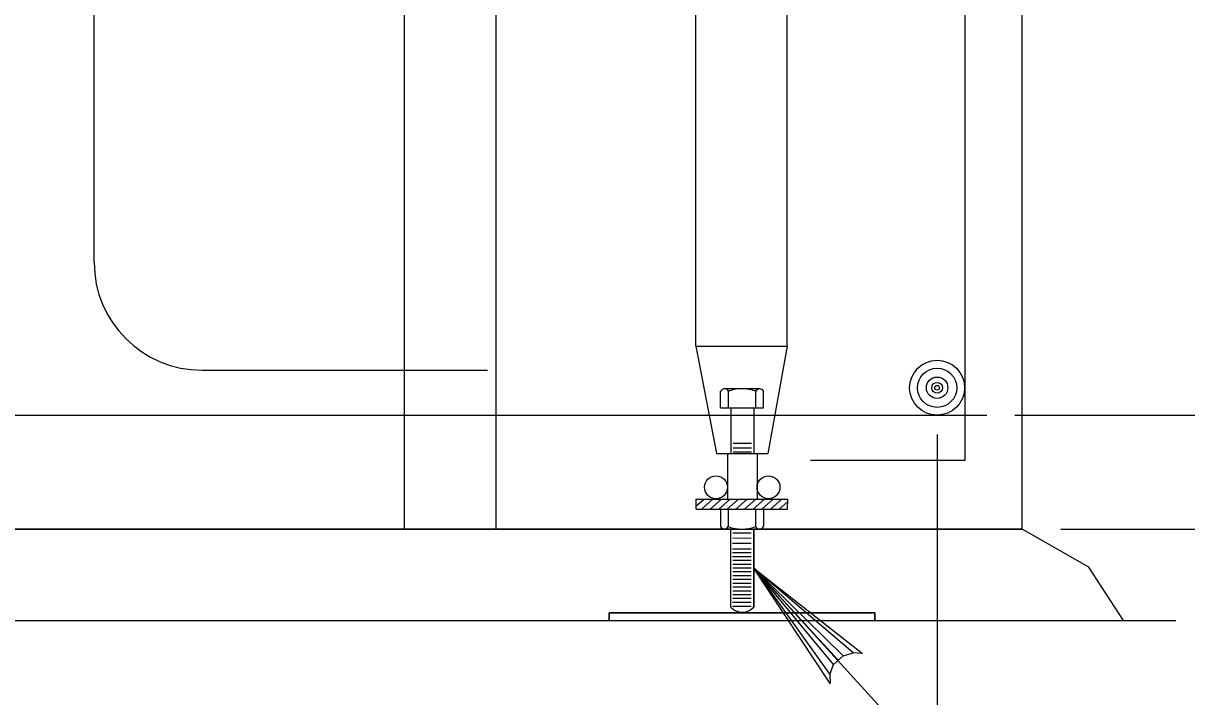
# Model space of a CAD drawing. Extents: x 641328 to 643024, y 298283 to 300065.
# Drawn here: x 641434.06 to 641466.38, y 299625.97 to 299644.69 of the extents above; entities that cross this region are included whole.
import ezdxf

# ---------------------------------------------------------------- set-up
doc = ezdxf.new("R2010")
doc.units = 0
doc.layers.add('2', color=7, linetype='Continuous')

msp = doc.modelspace()

# ---------------------------------------------------------------- linework, layer by layer
at = {"layer": '2'}
for p, q in [((641436.024, 299638.048), (641436.024, 299652.409)), ((641444.65, 299630.633), (641444.65, 299652.133)), ((641447.191, 299630.633), (641447.191, 299652.133)), ((641452.737, 299635.714), (641452.737, 299652.133)), ((641455.277, 299635.714), (641455.277, 299652.133)), ((641461.8, 299630.633), (641461.8, 299649.133)), ((641460.214, 299646.787), (641460.214, 299632.538)), ((641452.737, 299635.714), (641455.278, 299635.714)), ((641452.737, 299635.714), (641453.309, 299632.737)), ((641455.278, 299635.714), (641454.738, 299632.736)), ((641439.024, 299635.048), (641446.955, 299635.048)), ((641454.519, 299634.533), (641453.528, 299634.534)), ((641453.429, 299634.007), (641453.429, 299634.465)), ((641453.644, 299634.006), (641453.643, 299634.465)), ((641454.406, 299634.006), (641454.406, 299634.465)), ((641454.62, 299634.006), (641454.62, 299634.465)), ((641453.429, 299634.007), (641454.619, 299634.006)), ((641453.707, 299634.006), (641454.342, 299634.006)), ((641453.714, 299634.007), (641453.714, 299632.737)), ((641454.349, 299634.006), (641454.349, 299632.736)), ((641394.975, 299633.798), (641460.822, 299633.798)), ((641461.604, 299633.798), (641473.304, 299633.798)), ((641459.442, 299633.263), (641459.442, 299625.262)), ((641453.774, 299633.021), (641454.287, 299633.021)), ((641453.774, 299632.892), (641454.287, 299632.891)), ((641453.309, 299632.737), (641453.619, 299632.737)), ((641453.619, 299632.737), (641453.618, 299631.467)), ((641453.619, 299632.737), (641453.618, 299631.467)), ((641453.619, 299632.737), (641454.441, 299632.736)), ((641453.774, 299632.779), (641454.287, 299632.778)), ((641454.441, 299632.736), (641454.44, 299631.466)), ((641454.441, 299632.736), (641454.44, 299631.466)), ((641454.441, 299632.736), (641454.738, 299632.736)), ((641460.214, 299632.538), (641455.928, 299632.538)), ((641452.75, 299631.19), (641452.752, 299631.468)), ((641452.751, 299631.275), (641452.97, 299631.468)), ((641452.752, 299631.468), (641455.293, 299631.465)), ((641452.895, 299631.19), (641453.209, 299631.467)), ((641453.135, 299631.19), (641453.449, 299631.467)), ((641453.374, 299631.19), (641453.689, 299631.467)), ((641453.614, 299631.189), (641453.929, 299631.466)), ((641453.854, 299631.189), (641454.169, 299631.467)), ((641454.093, 299631.189), (641454.408, 299631.466)), ((641454.334, 299631.188), (641454.648, 299631.466)), ((641454.573, 299631.189), (641454.887, 299631.466)), ((641454.813, 299631.188), (641455.127, 299631.466)), ((641455.053, 299631.187), (641455.292, 299631.399)), ((641455.29, 299631.188), (641455.293, 299631.465)), ((641452.75, 299631.19), (641455.29, 299631.188)), ((641453.425, 299631.189), (641453.425, 299630.702)), ((641453.639, 299631.19), (641453.639, 299630.701)), ((641454.401, 299631.188), (641454.401, 299630.701)), ((641454.616, 299631.189), (641454.616, 299630.701)), ((641393.997, 299630.633), (641461.8, 299630.633)), ((641453.526, 299630.633), (641454.517, 299630.632)), ((641453.711, 299628.469), (641453.712, 299630.632)), ((641453.711, 299628.468), (641453.712, 299630.632)), ((641453.712, 299630.632), (641454.347, 299630.633)), ((641454.346, 299628.465), (641454.348, 299630.633)), ((641454.347, 299630.633), (641454.346, 299628.467)), ((641454.517, 299630.632), (641454.347, 299630.633)), ((641461.8, 299630.633), (641454.517, 299630.633)), ((641462.883, 299630.633), (641473.304, 299630.633)), ((641453.763, 299630.531), (641454.275, 299630.531)), ((641453.763, 299630.386), (641454.275, 299630.385)), ((641453.762, 299630.238), (641454.275, 299630.238)), ((641453.762, 299630.086), (641454.275, 299630.086)), ((641453.762, 299629.98), (641454.275, 299629.98)), ((641453.762, 299629.874), (641454.275, 299629.874)), ((641453.763, 299629.768), (641454.276, 299629.768)), ((641453.763, 299629.662), (641454.276, 299629.663)), ((641453.763, 299629.556), (641454.276, 299629.557)), ((641453.763, 299629.451), (641454.276, 299629.451)), ((641453.763, 299629.345), (641454.276, 299629.345)), ((641454.347, 299629.549), (641462.514, 299620.591)), ((641456.564, 299626.871), (641454.347, 299629.549)), ((641454.347, 299629.549), (641456.46, 299626.592)), ((641456.472, 299626.342), (641454.347, 299629.549)), ((641454.347, 299629.549), (641456.83, 299627.116)), ((641457.109, 299627.199), (641454.347, 299629.549)), ((641454.347, 299629.549), (641457.372, 299627.173)), ((641454.347, 299629.549), (641456.697, 299626.993)), ((641453.763, 299629.239), (641454.276, 299629.239)), ((641453.763, 299629.133), (641454.276, 299629.133)), ((641453.763, 299629.027), (641454.276, 299629.028)), ((641453.763, 299628.921), (641454.276, 299628.922)), ((641453.763, 299628.816), (641454.276, 299628.816)), ((641453.763, 299628.71), (641454.277, 299628.71)), ((641453.762, 299628.601), (641454.275, 299628.601)), ((641453.762, 299628.49), (641454.275, 299628.491)), ((641454.346, 299628.466), (641454.346, 299628.465)), ((641390.865, 299628.093), (641466.077, 299628.093)), ((641405.47, 299628.093), (641450.327, 299628.093)), ((641457.71, 299628.093), (641461.8, 299628.093)), ((641456.564, 299626.871), (641456.83, 299627.116)), ((641456.83, 299627.116), (641457.109, 299627.199)), ((641457.372, 299627.173), (641457.109, 299627.199)), ((641456.46, 299626.592), (641456.564, 299626.871)), ((641456.46, 299626.592), (641456.472, 299626.342))]:
    msp.add_line(p, q, dxfattribs=at)
for points in [[(641453.712, 299630.633), (641453.526, 299630.633), (641445.777, 299630.633), (641443.237, 299630.633), (641412.561, 299630.633), (641410.02, 299630.633), (641402.272, 299630.633), (641402.086, 299630.633)], [(641453.712, 299630.632), (641453.712, 299630.633)], [(641454.517, 299630.633), (641454.517, 299630.632)], [(641461.8, 299628.093), (641464.622, 299628.093), (641463.658, 299629.577), (641461.8, 299630.633)], [(641454.346, 299628.465), (641454.345, 299628.466)], [(641454.346, 299628.467), (641454.347, 299628.467)], [(641450.327, 299628.093), (641450.327, 299628.305), (641457.71, 299628.305), (641457.71, 299628.093)]]:
    msp.add_lwpolyline(points, dxfattribs=at)
msp.add_lwpolyline([(641450.327, 299628.093), (641457.71, 299628.093), (641457.71, 299628.305), (641450.327, 299628.305)], close=True, dxfattribs=at)
for centre, radius in [((641459.442, 299634.561), 0.763), ((641459.442, 299634.561), 0.545), ((641459.442, 299634.561), 0.298), ((641459.442, 299634.561), 0.15), ((641459.442, 299634.561), 0.0644), ((641453.301, 299631.796), 0.318), ((641453.301, 299631.796), 0.318), ((641454.758, 299631.796), 0.318), ((641454.758, 299631.796), 0.318)]:
    msp.add_circle(centre, radius, dxfattribs=at)
for centre, radius, start, end in [((641439.024, 299638.048), 3, 180, 270), ((641453.537, 299634.412), 0.12, 26.4098, 153.4591), ((641454.024, 299633.44), 1.094, 69.5728, 110.3399), ((641454.513, 299634.409), 0.121, 27.3601, 152.5088), ((641453.532, 299630.758), 0.121, 207.3601, 332.5088), ((641454.021, 299631.727), 1.094, 249.5728, 290.3399), ((641454.508, 299630.755), 0.12, 206.4098, 333.4591), ((641454.029, 299628.757), 0.43, 222.3187, 317.5535), ((641454.029, 299628.757), 0.43, 222.3187, 317.2971), ((641454.029, 299628.757), 0.43, 317.3528, 317.5535)]:
    msp.add_arc(centre, radius, start, end, dxfattribs=at)

doc.saveas('drawing.dxf')
